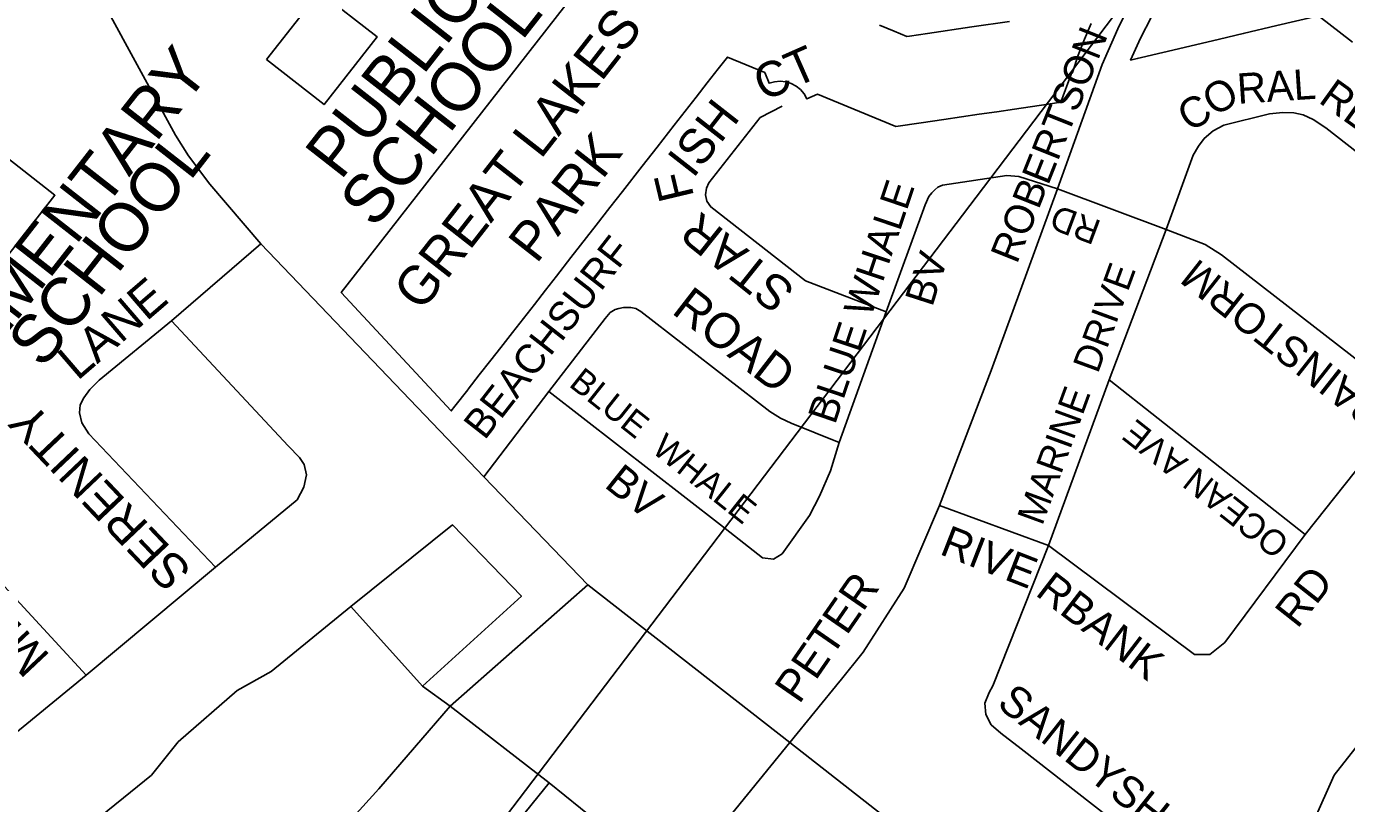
# Model space of a CAD drawing. Extents: x 586326 to 623965, y 4819854 to 4857850.
# Drawn here: x 599088 to 599767, y 4842943 to 4843342 of the extents above; entities that cross this region are included whole.
import ezdxf

# ---------------------------------------------------------------- set-up
doc = ezdxf.new("R2010")
doc.units = 0
for name, color, linetype in [('Lots_Concessions', 7, 'Continuous'), ('Minor Rd Lbls', 7, 'Continuous'), ('Minor Rds', 7, 'Continuous'), ('Park Lbls', 7, 'Continuous'), ('Park Outlines', 7, 'Continuous'), ('Private Rds', 7, 'Continuous'), ('Proposed Secondary Rds', 7, 'Continuous'), ('School Syms_Lbls', 7, 'Continuous'), ('Secondary Rds Lbls', 7, 'Continuous')]:
    doc.layers.add(name, color=color, linetype=linetype)

msp = doc.modelspace()

# ---------------------------------------------------------------- linework, layer by layer
at = {"layer": 'Lots_Concessions'}
for p, q in [((599798.44, 4843547.01), (599576.18, 4843254.46)), ((599576.18, 4843254.46), (599005.78, 4842503.64))]:
    msp.add_line(p, q, dxfattribs=at)
at = {"layer": 'Minor Rds'}
for points in [[(599529.89, 4843195.46), (599488.53, 4843211.45), (599439.87, 4843249.37), (599437.85, 4843252.42), (599437.03, 4843255.66), (599437.65, 4843258.99), (599438.76, 4843261.76), (599465.14, 4843295.28), (599476.51, 4843301.18)], [(599673.77, 4843237.83), (599687.73, 4843275.91), (599690.4, 4843280.61), (599693.38, 4843284.58), (599697.96, 4843288.5), (599703.44, 4843291.42), (599726.97, 4843297.22), (599733.73, 4843297.94), (599739.49, 4843297.64), (599744.2, 4843296.76), (599749.45, 4843294.26), (599755.92, 4843290), (599830.16, 4843232), (599834.79, 4843227.18), (599835.31, 4843222.98), (599834.7, 4843219.75), (599832.23, 4843215.19), (599813.43, 4843191.29), (599809.33, 4843184.1), (599796.59, 4843151.67)], [(599618.07, 4843258.75), (599598.13, 4843265.02), (599591.97, 4843265.48), (599558.9, 4843260.59), (599556.56, 4843259.52), (599554.88, 4843258.14), (599553.34, 4843256.54), (599551.88, 4843254.68), (599549.99, 4843250.46), (599529.89, 4843195.46)], [(599673.77, 4843237.83), (599618.07, 4843258.75)], [(599644.56, 4843160.51), (599673.77, 4843237.83)], [(599796.59, 4843151.67), (599702.32, 4843224.72), (599693.84, 4843230), (599673.77, 4843237.83)], [(599162.62, 4843190.92), (599208.6, 4843230.37)], [(599505.74, 4843128.44), (599481.15, 4843138.35), (599475.62, 4843140.84), (599470.23, 4843144.29), (599403.92, 4843195.71), (599401.33, 4843197.28), (599398.71, 4843197.73), (599396.91, 4843197.76), (599394.99, 4843197.66), (599392.57, 4843197.19), (599390.7, 4843196.66), (599388.2, 4843195.11), (599385.56, 4843192.13), (599356.59, 4843154.66)], [(599185.26, 4843064.27), (599120.14, 4843132.9), (599116.61, 4843138.51), (599115.37, 4843143.66), (599115.72, 4843147.78), (599117.63, 4843151.34), (599120.69, 4843155.54), (599125.53, 4843160.33), (599162.62, 4843190.92)], [(599185.26, 4843064.27), (599227.33, 4843099), (599230.68, 4843105.49), (599232.12, 4843111.7), (599230.94, 4843117.1), (599228.42, 4843120.74), (599222.72, 4843126.74), (599162.62, 4843190.92)], [(599529.89, 4843195.46), (599505.74, 4843128.44)], [(598921.58, 4843108.99), (598954.78, 4843151.92), (598957.15, 4843156), (598959.81, 4843159.48), (598962.93, 4843162.45), (598967.6, 4843164.21), (598974.11, 4843163.21), (598980.75, 4843158.73), (598986.97, 4843151.89), (599118.87, 4843008.94)], [(599613.45, 4843075.54), (599644.56, 4843160.51)], [(599745.21, 4843081.04), (599644.56, 4843160.51)], [(599356.59, 4843154.66), (599323.21, 4843110.81)], [(599505.74, 4843128.44), (599501.43, 4843113.82), (599495.76, 4843100.88), (599490.53, 4843090.93), (599476.51, 4843071.22), (599472.13, 4843068.4), (599466.4, 4843069.11), (599444.82, 4843086.03), (599356.59, 4843154.66)], [(599796.59, 4843151.67), (599791.13, 4843140.33), (599786.39, 4843132.84), (599745.21, 4843081.04)], [(598921.58, 4843108.99), (599051.42, 4842969.71), (599053.98, 4842967.95), (599056.93, 4842967.2), (599060.34, 4842966.66), (599064.11, 4842966.57), (599069.15, 4842968.24), (599118.87, 4843008.94)], [(599613.45, 4843075.54), (599557.38, 4843096.07)], [(599613.45, 4843075.54), (599584.84, 4843003.44), (599582.94, 4843000), (599580.65, 4842994.47), (599581.22, 4842988.75), (599583.89, 4842983.41), (599588.85, 4842979.02), (599599.34, 4842971.01), (599702.26, 4842890.67), (599709.4, 4842883.03), (599719.34, 4842881.5), (599728.77, 4842887.11), (599760.13, 4842957.46), (599832.78, 4843050), (599840.43, 4843053.31), (599848.84, 4843050.51), (599899.79, 4843011.83)], [(599745.21, 4843081.04), (599703.94, 4843025.73), (599696.36, 4843019.41), (599688.36, 4843019.41), (599613.45, 4843075.54)], [(599118.87, 4843008.94), (599185.26, 4843064.27)]]:
    msp.add_lwpolyline(points, dxfattribs=at)
at = {"layer": 'Park Outlines'}
for points in [[(599785.13, 4843409.51), (599736.59, 4843442.65), (599736.34, 4843442.82), (599679.88, 4843367.75), (599672.77, 4843357.63), (599666.33, 4843347.07), (599660.6, 4843336.11), (599655.59, 4843324.81), (599658.99, 4843325.61), (599661.11, 4843326.11), (599683.01, 4843331.26), (599701.31, 4843335.57), (599713.48, 4843338.43), (599730.8, 4843342.51), (599752.19, 4843347.54), (599769.54, 4843334)], [(599369.67, 4843358.78), (599256.04, 4843213.23), (599249.95, 4843205.44), (599306.46, 4843144.61), (599308.32, 4843147), (599314.94, 4843155.47), (599315.22, 4843155.83), (599320.88, 4843163.08), (599326.8, 4843170.67), (599331.94, 4843177.25), (599337.86, 4843184.83), (599343.52, 4843192.08), (599349.18, 4843199.33), (599354.84, 4843206.58), (599360.5, 4843213.83), (599367.95, 4843223.38), (599380.89, 4843239.94), (599388.01, 4843249.07), (599394.49, 4843257.37), (599404.61, 4843270.33), (599412.23, 4843280.08), (599420.98, 4843291.3), (599426.64, 4843298.55), (599432.3, 4843305.8), (599437.96, 4843313.05), (599443.62, 4843320.3), (599448.35, 4843326.35), (599467.55, 4843318.43), (599469.8, 4843312.87), (599472.58, 4843313.69), (599475.47, 4843313.96), (599478.36, 4843313.67), (599481.14, 4843312.83), (599483.7, 4843311.47), (599485.96, 4843309.64), (599487.82, 4843307.41), (599489.21, 4843304.87), (599494.72, 4843307.23), (599534.92, 4843290.66), (599547.99, 4843292.59), (599559.53, 4843294.29), (599568.63, 4843295.63), (599577.73, 4843296.97), (599586.83, 4843298.31), (599595.92, 4843299.66), (599613.22, 4843302.21), (599616.4, 4843302.68), (599619.78, 4843303.17), (599625.08, 4843317.51), (599625.57, 4843318.16), (599625.83, 4843318.99), (599628.66, 4843327.31), (599631.83, 4843335.5), (599635.33, 4843343.56)], [(599593.3, 4843344.7), (599574.03, 4843341.86), (599551.23, 4843338.5), (599541.87, 4843337.12), (599540.55, 4843336.92), (599534.09, 4843339.59), (599526.58, 4843342.68)]]:
    msp.add_lwpolyline(points, dxfattribs=at)
at = {"layer": 'Private Rds'}
for points in [[(599254.88, 4843044.15), (599307.02, 4843086.03), (599342.54, 4843049.47), (599291.68, 4843003.15)], [(599305.94, 4842992.88), (599376.7, 4843055.21)], [(599119.23, 4842930.54), (599152.46, 4842957.53), (599166.14, 4842974.66), (599196.44, 4843000.96), (599213.9, 4843010.81), (599254.88, 4843044.15)], [(599254.88, 4843044.15), (599291.68, 4843003.15)], [(599291.68, 4843003.15), (599305.94, 4842992.88)], [(599256.11, 4842935.85), (599269.26, 4842950.4), (599305.94, 4842992.88)], [(599305.94, 4842992.88), (599356.84, 4842953.6)], [(599421.2, 4842901.5), (599480.51, 4842974.25)], [(599305.21, 4842889.95), (599356.84, 4842953.6)], [(599356.84, 4842953.6), (599421.2, 4842901.5)]]:
    msp.add_lwpolyline(points, dxfattribs=at)
at = {"layer": 'Proposed Secondary Rds'}
for points in [[(599618.07, 4843258.75), (599640.92, 4843322.57), (599648.96, 4843340.81), (599655.65, 4843354.53), (599669.36, 4843374.87), (599705.2, 4843424.21)], [(599208.6, 4843230.37), (599182.45, 4843261.02), (599171.39, 4843275.71), (599164.74, 4843286.18), (599128.44, 4843352.8), (599098.72, 4843385.41)], [(599557.38, 4843096.07), (599583.98, 4843165.38), (599618.07, 4843258.75)], [(599323.21, 4843110.81), (599315.9, 4843118.43), (599208.6, 4843230.37)], [(599376.7, 4843055.21), (599323.21, 4843110.81)], [(599480.51, 4842974.25), (599506.09, 4843005.76), (599506.23, 4843005.93), (599518.21, 4843020.68), (599539.27, 4843053.53), (599557.38, 4843096.07)], [(599480.51, 4842974.25), (599376.7, 4843055.21)], [(599562.72, 4842909.97), (599480.51, 4842974.25)]]:
    msp.add_lwpolyline(points, dxfattribs=at)
at = {"layer": 'School Syms_Lbls'}
for points in [[(599211.5, 4843325.04), (599238.76, 4843359.94), (599268.37, 4843336.81), (599241.1, 4843301.91)], [(599045.89, 4843243.65), (599073.15, 4843278.55), (599102.76, 4843255.42), (599075.49, 4843220.52)]]:
    msp.add_lwpolyline(points, close=True, dxfattribs=at)

# ---------------------------------------------------------------- texts
at = {"layer": 'Minor Rd Lbls'}
for s, height, rotation, p in [('CT', 18, 23.83693, (599467, 4843303.43)), ('RAL', 15.6, 3.74379, (599710.75, 4843302.31)), ('CO', 15.6, 31.90363, (599686.02, 4843287.49)), ('REEF', 15.6, 324.36035, (599751.57, 4843303.38)), ('ISH', 18, 52.00002, (599430.72, 4843263.6)), ('F', 18, 103.3767, (599431.35, 4843254.63)), ('BLUE WHALE', 15, 71.47384, (599503.67, 4843137.16)), ('STAR', 18, 141.42868, (599484.09, 4843207.66)), ('RD', 13, 159.47639, (599641.13, 4843241.9)), ('BEACHSURF', 15, 52.00002, (599323.6, 4843129.16)), ('BV', 15, 72.14927, (599553.61, 4843197.59)), ('MARINE  DRIVE', 14, 69.89809, (599610.13, 4843085.23)), ('RAINSTORM', 15.6, 141.76916, (599788.13, 4843145.88)), (' LANE', 18, 40.73495, (599109.28, 4843155.39)), ('ROAD', 18, 322.27884, (599419.13, 4843195.13)), ('BLUE  WHALE', 12.8117, 321.4884, (599366.38, 4843157.63)), ('SERENITY', 18, 133.53597, (599173.81, 4843062.86)), ('OCEAN AVE', 13, 141.76916, (599738.05, 4843078.16)), ('MIRAMAR ST', 18, 133.29137, (599100.83, 4843018.79)), ('BV', 16, 321.34496, (599384.54, 4843105.87)), ('RIVE', 16, 338.6611, (599556.86, 4843071.23)), ('RBANK', 16, 322.44074, (599606.07, 4843050.33)), ('RD', 16, 51.71889, (599741.26, 4843032.34)), ('SANDYSHORES', 16, 321.47097, (599586.25, 4842993.11))]:
    msp.add_text(s, height=height, rotation=rotation, dxfattribs=at).set_placement(p)
at = {"layer": 'Park Lbls'}
for s, p in [('GREAT LAKES', (599291.15, 4843195.03)), ('PARK', (599350.26, 4843219.72))]:
    msp.add_text(s, height=19.992, rotation=52.00002, dxfattribs=at).set_placement(p)
at = {"layer": 'School Syms_Lbls'}
for s, p in [('ST. ISAAC JOGUES', (598907.6, 4843137.73)), ('PUBLIC', (599249.59, 4843262.5)), ('SCHOOL', (599267.21, 4843237.63)), ('ELEMENTARY', (599043.68, 4843140.03)), ('SCHOOL', (599096.64, 4843165.58))]:
    msp.add_text(s, height=25, rotation=52.00002, dxfattribs=at).set_placement(p)
at = {"layer": 'Secondary Rds Lbls'}
for s, height, rotation, p in [('ROBERTSON ', 15, 68.29685, (599597.11, 4843219.64)), ('PETER', 16.5, 55.38162, (599485.27, 4842993.54))]:
    msp.add_text(s, height=height, rotation=rotation, dxfattribs=at).set_placement(p)

doc.saveas('drawing.dxf')
